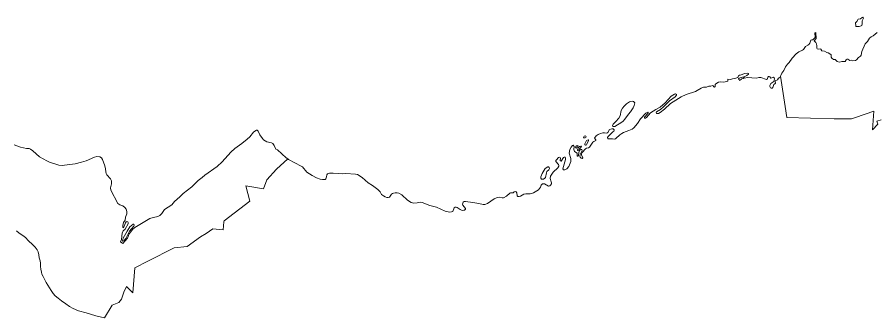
# Model space of a CAD drawing. Extents: x 369010 to 739155, y 6377141 to 6616555.
# Drawn here: x 491944 to 501969, y 6569002 to 6572501 of the extents above; entities that cross this region are included whole.
import ezdxf

# ---------------------------------------------------------------- set-up
doc = ezdxf.new("R2010")
doc.units = 0
doc.header["$LTSCALE"] = 40
doc.layers.add('1', color=7, linetype='Continuous', lineweight=13)

msp = doc.modelspace()

# ---------------------------------------------------------------- linework, layer by layer
at = {"layer": '1'}
for points in [[(501778.67, 6572481.05), (501751.2, 6572478.57), (501736.8, 6572450.1), (501721.57, 6572434.88), (501720.25, 6572429.42), (501726.37, 6572410.38), (501723.56, 6572393.83), (501729.85, 6572392.18), (501764.93, 6572394.83), (501785.95, 6572399.79), (501794.89, 6572406.91), (501799.69, 6572423.13), (501797.04, 6572458.05), (501812.27, 6572491.31), (501810.78, 6572498.6), (501807.63, 6572501.41), (501797.04, 6572499.75)], [(498989.76, 6571416.53), (498975.36, 6571351.98), (498961.96, 6571325.17), (498925.55, 6571285.95), (498893.27, 6571257.48), (498886.82, 6571238.28), (498890.96, 6571230.34), (498905.69, 6571228.02), (498913.96, 6571230.67), (498997.05, 6571279.16), (499012.77, 6571291.58), (499031.97, 6571313.42), (499072.18, 6571372.51), (499094.86, 6571398.33), (499128.46, 6571445.33), (499140.21, 6571472.14), (499145.34, 6571504.08), (499131.27, 6571519.81), (499119.19, 6571522.29), (499102.47, 6571520.63), (499086.58, 6571514.67), (499050.83, 6571493.49), (499021.04, 6571465.69), (499002.18, 6571441.52)], [(498555.48, 6571115.48), (498550.52, 6571102.57), (498553.66, 6571097.77), (498566.4, 6571096.12), (498577.33, 6571100.91), (498579.64, 6571107.04), (498577.66, 6571115.64), (498569.05, 6571118.46)], [(498468.1, 6570979.27), (498480.18, 6570988.54), (498484.65, 6571005.75), (498475.05, 6571006.74), (498460.98, 6570996.81), (498456.18, 6570981.42), (498461.14, 6570977.28)], [(498584.11, 6571066.16), (498562.27, 6571026.11), (498563.92, 6571014.69), (498570.05, 6571011.21), (498578.32, 6571012.37), (498584.61, 6571018.49), (498607.28, 6571062.35), (498606.46, 6571072.45), (498602.32, 6571073.44)], [(498500.7, 6570995.16), (498488.45, 6570984.07), (498477.36, 6570962.55), (498479.85, 6570953.29), (498483.49, 6570951.13), (498490.6, 6570952.62), (498524.7, 6570994.5), (498523.04, 6570998.63), (498517.91, 6570999.3)], [(498102.99, 6570739.62), (498068.4, 6570683.68), (498050.86, 6570641.48), (498050.86, 6570625.92), (498058.14, 6570615.99), (498080.32, 6570616.32), (498097.53, 6570625.92), (498105.14, 6570634.52), (498116.4, 6570690.8), (498122.36, 6570703.87), (498142.88, 6570723.4), (498150.82, 6570739.62), (498149, 6570750.87), (498141.89, 6570759.48), (498134.27, 6570761.3)], [(493257.37, 6570060.06), (493225.09, 6570010.24), (493180.41, 6569927.16), (493173.29, 6569899.19), (493177.1, 6569894.06), (493188.02, 6569898.2), (493209.7, 6569924.68), (493255.38, 6570012.23), (493303.71, 6570069.66), (493308.51, 6570080.58), (493305.53, 6570091.84), (493295.93, 6570093.33)]]:
    msp.add_lwpolyline(points, close=True, dxfattribs=at)
for points in [[(501265.28, 6572189.93), (501256.67, 6572205.65), (501238.47, 6572225.68), (501262.96, 6572255.31), (501258.82, 6572322.17), (501247.73, 6572321.51), (501249.39, 6572266.72), (501221.92, 6572237.1), (501212.65, 6572239.58), (501200.07, 6572235.78), (501187.82, 6572199.53), (501175.74, 6572182.65), (501165.64, 6572174.7), (501136.02, 6572161.96), (501113.01, 6572126.87), (501102.92, 6572118.27), (501060.22, 6572098.9), (501028.28, 6572075.73), (500980.94, 6572025.42), (500945.52, 6571975.6), (500926.49, 6571956.24), (500903.49, 6571923.14), (500885.94, 6571882.76), (500860.46, 6571848.66), (500851.35, 6571823.17), (500846.22, 6571814.57), (500846.39, 6571814.57), (500900.51, 6571461.71), (500918.55, 6571332.95), (501473.15, 6571318.06), (501644.12, 6571318.72), (501673.08, 6571318.06), (501719.42, 6571333.12), (501935.24, 6571408.92), (501920.01, 6571190.12), (501983.07, 6571254.5), (501968.5, 6571289.59), (502018.49, 6571307.63)], [(501973.14, 6572323.66), (501925.97, 6572286.42), (501903.79, 6572273.01), (501884.59, 6572255.64), (501859.77, 6572219.56), (501833.29, 6572192.58), (501796.05, 6572103.37), (501785.95, 6572058.19), (501778.34, 6572048.26), (501755.67, 6572033.03), (501734.32, 6572003.41), (501722.23, 6571996.62), (501688.47, 6571993.15), (501668.78, 6571999.93), (501656.03, 6571999.27), (501630.55, 6572013.17), (501623.59, 6572013.17), (501612.67, 6572005.23), (501600.92, 6571987.19), (501563.02, 6571985.2), (501535.71, 6571979.24), (501508.57, 6571986.53), (501482.75, 6572009.04), (501463.06, 6572009.37), (501444.19, 6572025.09), (501437.57, 6572034.52), (501435.58, 6572063.49), (501422.84, 6572075.4), (501403.8, 6572085.5), (501384.61, 6572090.3), (501358.62, 6572106.52), (501327.01, 6572109.66), (501316.25, 6572129.85), (501306.99, 6572134.65), (501286.63, 6572131.34), (501274.55, 6572134.82), (501270.41, 6572142.27), (501270.41, 6572168.91), (501265.28, 6572189.93)], [(500411.28, 6571789.41), (500392.41, 6571785.94), (500389.93, 6571778.49), (500369.57, 6571764.25), (500365.6, 6571775.01), (500355.17, 6571778.82), (500354.51, 6571784.94), (500363.78, 6571792.89), (500429.32, 6571811.75), (500454.8, 6571822.84), (500471.36, 6571839.06), (500471.36, 6571847.34), (500462.42, 6571851.81), (500430.64, 6571847.34), (500375.86, 6571828.64), (500366.26, 6571828.3), (500357.65, 6571820.2), (500349.05, 6571801.16), (500312.14, 6571787.43), (500286.65, 6571785.6), (500263.48, 6571775.34), (500233.2, 6571779.81), (500231.21, 6571757.47), (500219.13, 6571751.18), (500180.9, 6571745.72), (500142.83, 6571749.86), (500123.63, 6571746.05), (500092.19, 6571727.68), (500085.4, 6571718.41), (500082.26, 6571696.4), (500077.79, 6571688.78), (500067.86, 6571689.78), (500060.24, 6571703.02), (500052.96, 6571705.34), (500034.09, 6571698.05), (500011.59, 6571699.21), (499983.62, 6571687.13), (499949.19, 6571687.13), (499920.56, 6571675.38), (499875.71, 6571646.58), (499855.18, 6571635.66), (499747.77, 6571600.24), (499688.36, 6571573.1), (499563.23, 6571498.29), (499493.56, 6571431.59), (499443.74, 6571391.04), (499421.4, 6571381.44), (499399.55, 6571380.45), (499396.41, 6571391.37), (499401.87, 6571398.66), (499447.55, 6571427.12), (499483.3, 6571456.25), (499551.32, 6571526.43), (499617.85, 6571575.08), (499633.41, 6571594.12), (499632.25, 6571603.38), (499623.31, 6571608.52), (499610.4, 6571606.36), (499569.52, 6571582.37), (499500.01, 6571503.09), (499441.09, 6571455.26), (499390.61, 6571427.79), (499330.37, 6571388.4), (499283.37, 6571335.43), (499272.78, 6571326.83), (499261.36, 6571324.84), (499258.38, 6571327.16), (499258.05, 6571337.92), (499302.24, 6571384.59), (499303.23, 6571392.04), (499297.44, 6571395.51), (499275.75, 6571383.93), (499215.01, 6571317.23), (499177.61, 6571262.61), (499134.41, 6571212.46), (499114.72, 6571198.73), (499076.98, 6571180.85), (499015.58, 6571159.34), (498994.23, 6571148.25), (498973.38, 6571133.85), (498926.87, 6571089.99), (498913.47, 6571082.71), (498887.15, 6571086.85), (498848.92, 6571083.7), (498834.85, 6571085.85), (498830.71, 6571090.98), (498829.39, 6571099.26), (498834.52, 6571111.51), (498889.8, 6571167.45), (498900.89, 6571175.06), (498907.34, 6571185.65), (498906.68, 6571190.95), (498893.61, 6571202.2), (498878.21, 6571202.53), (498851.07, 6571194.59), (498831.05, 6571157.85), (498820.45, 6571152.72), (498794.63, 6571156.52), (498773.45, 6571154.87), (498745.31, 6571148.58)], [(502018.49, 6571307.63), (501968.5, 6571289.59), (501983.07, 6571254.5), (501920.01, 6571190.12), (501935.24, 6571408.92), (501719.42, 6571333.12), (501673.08, 6571318.06), (501644.12, 6571318.72), (501473.15, 6571318.06), (500918.55, 6571332.95), (500900.51, 6571461.71), (500846.39, 6571814.57), (500846.22, 6571814.57), (500840.76, 6571805.3), (500831.82, 6571796.03), (500821.07, 6571792.89), (500809.98, 6571773.19), (500785.65, 6571760.78), (500783.5, 6571753.66), (500787.3, 6571734.63), (500780.68, 6571724.04), (500767.28, 6571717.42), (500761.81, 6571694.41), (500756.02, 6571683.32), (500748.08, 6571676.37), (500738.81, 6571675.71), (500727.72, 6571679.85), (500721.76, 6571693.25), (500722.92, 6571706.66), (500727.72, 6571720.23), (500735, 6571729.83), (500767.94, 6571754.32), (500774.23, 6571783.62), (500772.57, 6571796.36), (500765.62, 6571803.15), (500734.67, 6571790.9), (500723.58, 6571806.29), (500715.64, 6571811.42), (500706.04, 6571810.76), (500697.43, 6571802.82), (500694.62, 6571782.13), (500680.88, 6571778.16), (500617.16, 6571801.16), (500591.84, 6571799.51), (500566.35, 6571791.56), (500455.47, 6571799.51), (500429.65, 6571793.22), (500424.52, 6571798.35), (500417.57, 6571797.36), (500411.28, 6571789.41)], [(494774.71, 6571130.37), (494753.03, 6571174.4), (494744.09, 6571185.65), (494735.48, 6571186.81), (494714.96, 6571176.38), (494699.73, 6571161.65), (494656.87, 6571109.85), (494625.92, 6571080.23), (494563.69, 6571030.58), (494482.1, 6570973.81), (494434.93, 6570928.46), (494335.46, 6570816.91), (494278.03, 6570762.96), (494133.55, 6570662.66), (494101.6, 6570635.19), (494055.59, 6570601.92), (493982.77, 6570527.11), (493878.67, 6570447.34), (493840.11, 6570409.27), (493779.04, 6570356.64), (493746.43, 6570318.25), (493662.69, 6570261.64), (493630.41, 6570217.29), (493605.92, 6570193.29), (493593.01, 6570185.02), (493570, 6570176.74), (493529.79, 6570170.95), (493489.57, 6570159.53), (493315.79, 6570052.78), (493288.32, 6570027.79), (493267.79, 6570003.95), (493251.57, 6569978.3), (493228.9, 6569928.82), (493177.93, 6569868.57), (493150.45, 6569887.94), (493158.73, 6569912.6), (493169.82, 6569986.08), (493179.08, 6570013.22), (493202.42, 6570033.91), (493237.51, 6570097.13), (493238.83, 6570110.87), (493232.87, 6570118.98), (493222.78, 6570121.3), (493214.17, 6570117.99), (493207.55, 6570108.06), (493183.72, 6570050.46), (493177.43, 6570052.12), (493174.62, 6570056.25), (493175.28, 6570074.79), (493182.56, 6570109.38), (493204.9, 6570137.52), (493208.71, 6570171.94), (493223.11, 6570212.16), (493224.43, 6570240.96), (493216.82, 6570264.95), (493199.11, 6570287.3), (493177.76, 6570303.85), (493141.68, 6570315.1), (493117.02, 6570330.66), (493035.92, 6570486.89), (493033.44, 6570515.03), (493044.53, 6570561.04), (493043.37, 6570595.47), (493031.45, 6570620.46), (492990.91, 6570665.8), (492982.3, 6570683.02), (492977.5, 6570700.4), (492975.84, 6570734.82), (492965.91, 6570769.41), (492939.43, 6570844.05), (492927.35, 6570863.25), (492907.16, 6570875), (492873.73, 6570879.47), (492844.93, 6570872.52), (492748.28, 6570830.81), (492695.32, 6570813.1), (492620.67, 6570795.89), (492497.21, 6570777.85), (492467.91, 6570775.53), (492430.84, 6570778.51), (492322.6, 6570814.1), (492290.66, 6570828.16), (492203.44, 6570876.16), (492128.3, 6570944.02), (492099.67, 6570964.7), (492082.45, 6570972.15), (492052.17, 6570972.98), (491982.49, 6570988.7), (491907.85, 6571016.67)], [(491936.98, 6570014.05), (491965.77, 6569988.4), (492008.64, 6569960.59), (492040.58, 6569936.59), (492077.82, 6569898.86), (492124.33, 6569853.84), (492152.63, 6569823.89), (492176.79, 6569792.44), (492189.37, 6569771.09), (492195.66, 6569733.36), (492201.95, 6569700.25), (492210.22, 6569665.17), (492215.02, 6569638.52), (492215.52, 6569598.14), (492218.17, 6569567.85), (492225.95, 6569533.26), (492233.39, 6569510.26), (492248.45, 6569483.44), (492284.04, 6569413.27), (492338.49, 6569318.93), (492364.31, 6569283.85), (492387.31, 6569258.19), (492423.89, 6569228.4), (492459.47, 6569201.09), (492512.43, 6569162.37), (492554.31, 6569132.08), (492595.19, 6569111.06), (492659.07, 6569084.41), (492747.61, 6569057.6), (492860.49, 6569026.32), (492961.28, 6569001.83), (493050.65, 6569148.3), (493127.94, 6569181.4), (493162.04, 6569218.97), (493188.52, 6569300.4), (493218.97, 6569365.94), (493293.12, 6569291.29), (493314.3, 6569582.42), (493468.88, 6569659.21), (493775.73, 6569815.45), (493927.66, 6569832.49), (494082.57, 6569946.19), (494148.44, 6569983.43), (494224.24, 6570036.06), (494347.54, 6570026.79), (494355.98, 6570119.31), (494358.3, 6570131.89), (494657.03, 6570357.8), (494612.35, 6570537.37), (494816.91, 6570502.62), (494855.31, 6570607.88), (494967.02, 6570733.5), (495098.6, 6570852), (495079.9, 6570865.73), (494978.94, 6570956.26), (494959.74, 6570965.86), (494941.87, 6571008.89), (494925.48, 6571029.42), (494911.75, 6571038.02), (494855.64, 6571051.43), (494816.58, 6571074.43), (494803.51, 6571087.84), (494774.71, 6571130.37)], [(498745.31, 6571148.58), (498719.5, 6571135.84), (498697.15, 6571119.78), (498676.96, 6571092.64), (498693.01, 6571073.11), (498693.35, 6571066.99), (498668.35, 6571054.57), (498657.6, 6571045.31), (498617.88, 6570988.54), (498605.46, 6570980.76), (498584.28, 6570975.46), (498571.54, 6570968.35), (498533.8, 6570926.47), (498526.52, 6570912.41), (498524.86, 6570898.34), (498539.26, 6570864.24), (498532.64, 6570855.64), (498521.06, 6570859.44), (498507.98, 6570872.19), (498504.51, 6570882.78), (498507.98, 6570902.14), (498531.65, 6570948.49), (498529.17, 6570959.41), (498517.25, 6570961.06), (498506.49, 6570953.29), (498497.39, 6570939.88), (498493.25, 6570925.81), (498488.78, 6570892.05), (498481.83, 6570884.27), (498476.37, 6570884.6), (498473.56, 6570888.74), (498474.22, 6570919.52), (498444.76, 6570939.22), (498434.83, 6570961.06), (498440.62, 6570997.47), (498429.04, 6571010.22), (498418.94, 6571006.08), (498403.55, 6570988.54), (498389.15, 6570960.4), (498380.54, 6570918.2), (498399.41, 6570854.98), (498402.22, 6570833.79), (498400.73, 6570819.72), (498376.07, 6570764.61), (498353.4, 6570736.47), (498340.33, 6570726.88), (498329.73, 6570723.4), (498316.33, 6570724.89), (498307.39, 6570734.49), (498338.34, 6570844.05), (498339.66, 6570858.78), (498335.2, 6570870.04), (498324.27, 6570871.86), (498316.33, 6570867.72), (498287.2, 6570826.51), (498279.25, 6570827.83), (498276.44, 6570832.3), (498280.58, 6570860.11), (498276.11, 6570869.37), (498266.84, 6570870.86), (498258.24, 6570867.39), (498231.92, 6570842.23), (498226.29, 6570831.64), (498227.12, 6570821.05), (498256.25, 6570787.78), (498261.38, 6570775.7), (498261.05, 6570766.76), (498249.96, 6570746.57), (498195.51, 6570696.75), (498163.57, 6570649.92), (498157.94, 6570621.78), (498173.17, 6570586.53), (498175.81, 6570572.63), (498174.16, 6570563.36), (498164.23, 6570544.49), (498154.63, 6570537.37), (498140.23, 6570535.88), (498094.88, 6570563.36), (498071.88, 6570563.03), (498056.65, 6570545.65), (498047.71, 6570524.3), (498024.05, 6570491.36), (497966.12, 6570454.95), (497928.22, 6570445.35), (497876.42, 6570445.35), (497853.41, 6570439.89), (497812.86, 6570418.54), (497798.47, 6570414.07), (497784.4, 6570415.07), (497773.64, 6570423.01), (497771.65, 6570455.61), (497764.87, 6570466.54), (497757.26, 6570471.01), (497740.37, 6570467.7), (497726.64, 6570458.1), (497698.5, 6570455.28), (497689.9, 6570451.48), (497649.02, 6570417.88), (497614.43, 6570400.01), (497600.36, 6570398.18)], [(497600.36, 6570398.18), (497564.61, 6570407.45), (497534.32, 6570399.67), (497507.84, 6570385.61), (497428.56, 6570330.66), (497399.1, 6570319.9), (497378.09, 6570320.23), (497328.93, 6570333.31), (497258.59, 6570344.73), (497173.69, 6570355.65), (497158.3, 6570354.33), (497145.88, 6570346.38), (497136.95, 6570325.2), (497139.76, 6570311.3), (497171.04, 6570273.89), (497171.04, 6570267.44), (497160.45, 6570256.02), (497153.17, 6570253.04), (497132.15, 6570252.71), (497110.96, 6570261.15), (497073.89, 6570286.64), (497063.13, 6570291.1), (497051.55, 6570289.78), (497040.79, 6570280.51), (497025.73, 6570240.62), (497008.18, 6570234.17), (496986.34, 6570233.01), (496934.04, 6570242.78), (496835.56, 6570289.12), (496758.27, 6570307.32), (496666.92, 6570345.06), (496645.9, 6570346.38), (496610.64, 6570339.6), (496568.61, 6570337.78), (496540.47, 6570343.24), (496497.6, 6570370.38), (496431.24, 6570432.28), (496395.98, 6570453.13), (496374.97, 6570458.1), (496353.95, 6570458.43), (496332.76, 6570454.62), (496319.36, 6570448.66), (496307.94, 6570440.22), (496295.03, 6570417.88), (496284.93, 6570407.12), (496270.86, 6570402.98), (496256.8, 6570403.15), (496235.61, 6570409.94), (496214.59, 6570420.86), (496192.25, 6570437.74), (496175.86, 6570467.03), (496151.37, 6570494.84), (496087.49, 6570543.83), (496037.67, 6570574.78), (495967, 6570636.68), (495911.06, 6570668.95), (495890.04, 6570675.4), (495777.5, 6570682.19), (495742.41, 6570679.21), (495686.14, 6570679.87), (495630.03, 6570686.82), (495587.83, 6570686), (495562.51, 6570678.22), (495553.57, 6570665.14), (495550.76, 6570644.12), (495542.81, 6570621.45), (495534.54, 6570612.84), (495504.08, 6570610.86), (495475.95, 6570615.99), (495433.74, 6570632.54), (495384.59, 6570658.52), (495320.71, 6570698.08), (495270.56, 6570758.49), (495256.82, 6570768.75), (495109.19, 6570844.05), (495098.6, 6570852), (494967.02, 6570733.5), (494855.31, 6570607.88), (494816.91, 6570502.62), (494612.35, 6570537.37), (494657.03, 6570357.8), (494358.3, 6570131.89), (494355.98, 6570119.31), (494347.54, 6570026.79), (494224.24, 6570036.06), (494148.44, 6569983.43), (494082.57, 6569946.19), (493927.66, 6569832.49), (493775.73, 6569815.45), (493468.88, 6569659.21), (493314.3, 6569582.42), (493293.12, 6569291.29), (493218.97, 6569365.94), (493188.52, 6569300.4), (493162.04, 6569218.97), (493127.94, 6569181.4), (493050.65, 6569148.3), (492961.28, 6569001.83), (492860.49, 6569026.32), (492747.61, 6569057.6)], [(492747.61, 6569057.6), (492659.07, 6569084.41), (492595.19, 6569111.06), (492554.31, 6569132.08), (492512.43, 6569162.37), (492459.47, 6569201.09), (492423.89, 6569228.4), (492387.31, 6569258.19), (492364.31, 6569283.85), (492338.49, 6569318.93), (492284.04, 6569413.27), (492248.45, 6569483.44), (492233.39, 6569510.26), (492225.95, 6569533.26), (492218.17, 6569567.85), (492215.52, 6569598.14), (492215.02, 6569638.52), (492210.22, 6569665.17), (492201.95, 6569700.25), (492195.66, 6569733.36), (492189.37, 6569771.09), (492176.79, 6569792.44), (492152.63, 6569823.89), (492124.33, 6569853.84), (492077.82, 6569898.86), (492040.58, 6569936.59), (492008.64, 6569960.59), (491965.77, 6569988.4), (491936.98, 6570014.05)]]:
    msp.add_lwpolyline(points, dxfattribs=at)

doc.saveas('drawing.dxf')
